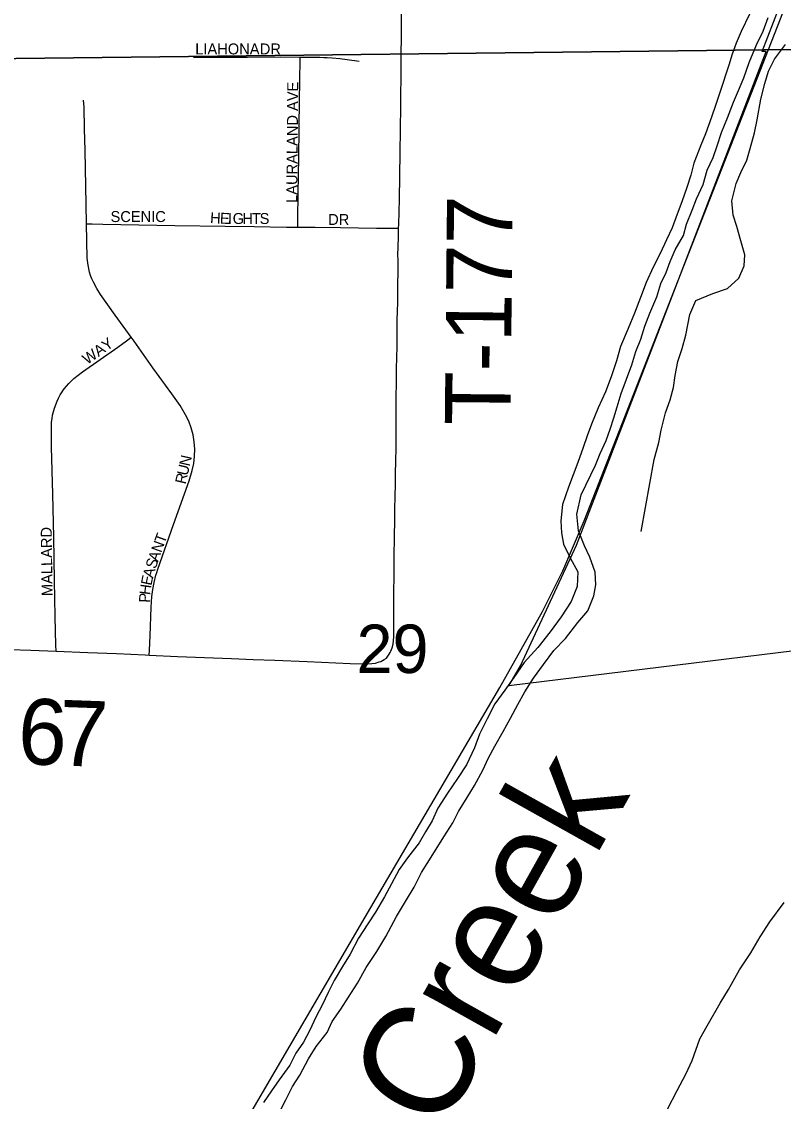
# Model space of a CAD drawing. Extents: x 1985906 to 2360102, y 891258 to 1222054.
# Drawn here: x 2115541 to 2119022, y 999280 to 1004211 of the extents above; entities that cross this region are included whole.
import ezdxf

# ---------------------------------------------------------------- set-up
doc = ezdxf.new("R2010")
doc.units = 0
for name, color, linetype in [('GM_X_Corporation', 7, 'Continuous'), ('GM_X_Major_River', 7, 'Continuous'), ('GM_X_Major_River_Text', 7, 'Continuous'), ('GM_X_Minor_River', 7, 'Continuous'), ('GM_X_Rail_Line', 7, 'Continuous'), ('GM_X_Section', 7, 'Continuous'), ('GM_X_Section_Text', 7, 'Continuous'), ('GM_X_Township_Road', 7, 'Continuous'), ('GM_X_Township_Road_Text', 7, 'Continuous'), ('GM_X_Township_Subdivision', 7, 'Continuous'), ('GM_X_Township_Subdivision_Text', 7, 'Continuous')]:
    doc.layers.add(name, color=color, linetype=linetype)

msp = doc.modelspace()

# ---------------------------------------------------------------- linework, layer by layer
at = {"layer": 'GM_X_Corporation'}
msp.add_lwpolyline([(2122444.4, 1008120.5), (2122462.9, 1003945.8), (2122470.6, 1002195.8), (2122479, 1001522.6), (2119832.1, 1001430.8), (2117767.1, 1001177.6), (2117820.1, 1001269.5), (2118077.2, 1001820.6), (2118943.1, 1004075), (2118925.2, 1004075), (2119028.6, 1004344.3)], dxfattribs=at)
at = {"layer": 'GM_X_Major_River'}
for points in [[(2118866.8, 1004244.8), (2118829.3, 1004166.5), (2118805.7, 1004112.2), (2118788.1, 1004062), (2118772.4, 1004011.8), (2118733.3, 1003891.4), (2118711.7, 1003827.2), (2118694.1, 1003775), (2118666.6, 1003698.7), (2118645, 1003646.4), (2118613.5, 1003564.1), (2118599.9, 1003509.9), (2118580.3, 1003453.7), (2118558.8, 1003387.5), (2118537.2, 1003331.3), (2118513.6, 1003269), (2118488, 1003214.8), (2118458.4, 1003152.4), (2118426.8, 1003090.1), (2118395.3, 1003019.8), (2118369.8, 1002951.5), (2118342.3, 1002879.2), (2118312.8, 1002808.9), (2118277.4, 1002726.6), (2118259.8, 1002662.4), (2118234.4, 1002588.1), (2118208.8, 1002519.8), (2118175.3, 1002447.5), (2118145.9, 1002373.2), (2118126.2, 1002318.9), (2118106.6, 1002266.7), (2118083.5, 1002197.6)], [(2118163.2, 1002185.3), (2118184.8, 1002239.3), (2118212.4, 1002297.6), (2118230, 1002349.8), (2118247.6, 1002402), (2118263.3, 1002452.1), (2118280.9, 1002512.3), (2118330, 1002642.9), (2118347.5, 1002705.1), (2118371.1, 1002761.3), (2118388.7, 1002819.5), (2118412.3, 1002879.8), (2118443.8, 1002954.1), (2118461.4, 1003014.3), (2118487, 1003064.6), (2118504.7, 1003114.8), (2118528.3, 1003169), (2118565.8, 1003233.4), (2118579.5, 1003285.5), (2118605, 1003349.8), (2118624.7, 1003402), (2118656.2, 1003466.3), (2118673.8, 1003532.5), (2118701.3, 1003590.8), (2118719, 1003643), (2118738.6, 1003705.2), (2118766.1, 1003771.5), (2118793.6, 1003843.8), (2118817.2, 1003896), (2118840.8, 1003954.3), (2118866.3, 1004024.6), (2118899.8, 1004104.9), (2118929.3, 1004167.2), (2118952.9, 1004229.5)], [(2118083.5, 1002197.6), (2118039.6, 1002085.2), (2118012.1, 1002004.9), (2118004.4, 1001930.7), (2118008.7, 1001876.7), (2118016.9, 1001824.6), (2118047.2, 1001762.6), (2118083.4, 1001698.6), (2118079.8, 1001630.5), (2118052.1, 1001562.2), (2118006.5, 1001491.9), (2117956.9, 1001423.5), (2117899.3, 1001353.1), (2117837.7, 1001284.7), (2117790.1, 1001216.3), (2117748.5, 1001158), (2117702.8, 1001095.7), (2117669.2, 1001027.4), (2117633.6, 1000957), (2117609.9, 1000894.8), (2117574.3, 1000816.5), (2117532.7, 1000754.2), (2117487.1, 1000687.8), (2117443.4, 1000619.5), (2117417.7, 1000561.2), (2117386, 1000511), (2117358.3, 1000460.8), (2117304.7, 1000392.4), (2117267, 1000338.1), (2117231.4, 1000273.8), (2117199.7, 1000213.5), (2117158.1, 1000143.2), (2117122.4, 1000090.9), (2117080.8, 1000024.6), (2117043.1, 999952.3), (2117007.5, 999896), (2116969.8, 999831.7), (2116942.1, 999777.4), (2116914.4, 999719.2), (2116886.7, 999666.9), (2116857.1, 999602.7), (2116829.3, 999550.4), (2116793.6, 999500.2), (2116765.9, 999445.9), (2116718.3, 999377.6), (2116682.6, 999327.3), (2116646.9, 999275)], [(2116721, 999233.3), (2116748.7, 999287.5), (2116778.4, 999347.8), (2116812.1, 999400.1), (2116851.7, 999474.4), (2116887.4, 999530.7), (2116937, 999595), (2116960.7, 999645.3), (2117000.4, 999701.6), (2117034.1, 999755.8), (2117075.7, 999820.2), (2117115.3, 999890.5), (2117164.9, 999964.9), (2117204.6, 1000033.2), (2117254.1, 1000123.6), (2117299.6, 1000200), (2117335.3, 1000258.2), (2117368.9, 1000324.5), (2117412.5, 1000394.9), (2117470, 1000487.3), (2117511.7, 1000551.7), (2117537.4, 1000603.9), (2117577, 1000668.2), (2117610.7, 1000722.5), (2117648.3, 1000792.8), (2117674, 1000849), (2117703.8, 1000901.3), (2117741.4, 1000969.6), (2117775, 1001029.9), (2117808.7, 1001092.1), (2117840.4, 1001150.4), (2117880, 1001212.7), (2117925.7, 1001275.1), (2117973.3, 1001339.4), (2118027, 1001393.8), (2118082.6, 1001466.2), (2118128.2, 1001520.5), (2118155.9, 1001588.8), (2118165.6, 1001638.9), (2118161.3, 1001697), (2118137.1, 1001765), (2118112.8, 1001817), (2118086.5, 1001885), (2118078.2, 1001961.1), (2118097.7, 1002049.4), (2118163.2, 1002185.3)]]:
    msp.add_lwpolyline(points, dxfattribs=at)
at = {"layer": 'GM_X_Minor_River'}
for points in [[(2118372.2, 1001882.4), (2118430.9, 1002211.1), (2118452.4, 1002289.4), (2118464, 1002345.5), (2118483.4, 1002423.8), (2118505, 1002484), (2118520.6, 1002540.2), (2118528.3, 1002594.3), (2118539.8, 1002658.5), (2118559.4, 1002718.7), (2118577, 1002778.9), (2118594.3, 1002873.1), (2118621.9, 1002937.4), (2118699.6, 1002970), (2118767.5, 1002992.6), (2118819.1, 1003039), (2118842.7, 1003095.3), (2118846.4, 1003145.4), (2118828, 1003209.3), (2118809.5, 1003275.2), (2118793.1, 1003327.2), (2118786.7, 1003393.2), (2118806.2, 1003471.4), (2118827.8, 1003521.7), (2118855.4, 1003577.9), (2118871, 1003632.1), (2118890.5, 1003702.4), (2118902.1, 1003762.5), (2118919.5, 1003856.8), (2118937, 1003929), (2118954.6, 1003985.2), (2118982.2, 1004039.5), (2119031.7, 1004105.9)], [(2118492.7, 999243.7), (2118536.2, 999330.1), (2118577.8, 999406.4), (2118605.5, 999466.7), (2118640.9, 999565), (2118674.6, 999625.3), (2118734, 999727.8), (2118771.7, 999790.1), (2118821.2, 999880.5), (2118872.8, 999958.9), (2118916.4, 1000031.3), (2118960, 1000099.6), (2119025.5, 1000188.1)]]:
    msp.add_lwpolyline(points, dxfattribs=at)
at = {"layer": 'GM_X_Rail_Line'}
msp.add_lwpolyline([(2107918.1, 987312.2), (2109027.9, 988781.7), (2115283.8, 997068.6), (2115370.8, 997187.7), (2115464.4, 997326.6), (2115566.7, 997483.2), (2115705.7, 997719.2), (2115857.7, 997978.8), (2116209.4, 998579), (2117111.6, 1000121.6), (2117725.7, 1001170), (2117921.6, 1001517.2), (2118014.1, 1001702.3), (2118112.4, 1001931.1), (2118994.8, 1004188.6), (2119493.5, 1005469.5), (2119807.1, 1006232.8), (2120298.3, 1007490.8), (2121825.6, 1011363.7)], dxfattribs=at)
at = {"layer": 'GM_X_Section'}
for points in [[(2119862.8, 1009456.5), (2119854.2, 1004093.4), (2114593.4, 1004032.5), (2114523.8, 1009415.2)], [(2114593.4, 1004032.5), (2119854.2, 1004093.4), (2119853.9, 1002528.5), (2119928.2, 998880.6), (2117651.8, 998728.2), (2114628.3, 998675.3)]]:
    msp.add_lwpolyline(points, close=True, dxfattribs=at)
at = {"layer": 'GM_X_Township_Road'}
for points in [[(2117263.9, 1003267.4), (2117264.3, 1003284.8), (2117267.4, 1003399.5), (2117271, 1003612.4), (2117273.2, 1003825.1), (2117274.2, 1003874.5), (2117274.7, 1003956.5), (2117275, 1004038.4), (2117275.4, 1004071), (2117276, 1004086.5), (2117276.2, 1004116.2), (2117276.3, 1004167.3), (2117276.5, 1004206.3), (2117276.6, 1004244.5)], [(2117207.7, 1001304.4), (2117215.2, 1001313.1), (2117220.9, 1001321.4), (2117225.1, 1001329.7), (2117228.6, 1001335.9), (2117234.5, 1001351.7), (2117238.2, 1001368.1), (2117240.4, 1001384.7), (2117241.4, 1001401.4), (2117241.5, 1001434.7), (2117241.5, 1001495.5), (2117241.6, 1001525.9), (2117241.6, 1001565.9), (2117242.3, 1001618), (2117243, 1001665.7), (2117243.5, 1001728.2), (2117243.8, 1001770.8), (2117245.3, 1001854.1), (2117246.9, 1001939.7), (2117247.2, 1001988.7), (2117248.5, 1002037.7), (2117249, 1002103.2), (2117249.3, 1002152.3), (2117251.4, 1002199.7), (2117251.7, 1002224), (2117252, 1002245.2), (2117252, 1002308.7), (2117252.3, 1002472.6), (2117252.8, 1002488.8), (2117253.8, 1002570.6), (2117254.6, 1002632.1), (2117255.1, 1002668.7), (2117256.5, 1002733.7), (2117256.8, 1002769.3), (2117257.1, 1002808.4), (2117257.4, 1002844.8), (2117258.7, 1002891.7), (2117259.7, 1002924.7), (2117260.9, 1002966.4), (2117261.2, 1003113.2), (2117260.9, 1003153), (2117261.4, 1003173.9), (2117263.1, 1003235.9), (2117263.9, 1003267.4)], [(2114619.7, 1001378.6), (2114859.4, 1001367.9), (2115089.1, 1001358.9), (2115222.4, 1001353.4), (2115294.5, 1001350.6), (2115363.8, 1001347.9), (2115487.2, 1001343.3), (2115583.5, 1001339.7), (2115698.5, 1001335.4)], [(2115698.5, 1001335.4), (2115843.7, 1001330), (2115974.9, 1001324.6), (2116106.2, 1001319), (2116123.5, 1001318.2)], [(2116123.5, 1001318.2), (2116253.9, 1001312), (2116500.3, 1001301.6), (2116598.9, 1001298.4), (2116697.4, 1001294.8), (2116845.2, 1001289.1), (2117042, 1001279.3), (2117108.2, 1001277.3), (2117141.3, 1001278.9), (2117158, 1001281.6), (2117174.3, 1001286.4), (2117182, 1001289.2), (2117190, 1001293.1), (2117197.6, 1001297.5), (2117207.7, 1001304.4)]]:
    msp.add_lwpolyline(points, dxfattribs=at)
at = {"layer": 'GM_X_Township_Subdivision'}
for points in [[(2116326.4, 1004047), (2116425.3, 1004049.1), (2116573.6, 1004048.8), (2116721.9, 1004050.4), (2116813.7, 1004048.8)], [(2116803, 1003272.5), (2116803.5, 1003310.4), (2116805.2, 1003426), (2116808, 1003591.1), (2116810.7, 1003855.4), (2116812.5, 1003935.4), (2116813, 1003976), (2116813.5, 1004006.2), (2116813.7, 1004048.8)], [(2116813.7, 1004048.8), (2116876.2, 1004049.1), (2116903.2, 1004048.3), (2116922.7, 1004047.7), (2116938, 1004046.6), (2116959.5, 1004045.1), (2116994.6, 1004041.8), (2117072.7, 1004031.9), (2117083.9, 1004029.8)], [(2115837.6, 1003287), (2115835.9, 1003377.2), (2115830.9, 1003623), (2115828.2, 1003721.3), (2115826.2, 1003819.6), (2115824.4, 1003852.4)], [(2115837.6, 1003287), (2115862.7, 1003286.8), (2115912, 1003286.5), (2116240.8, 1003280.1), (2116471.2, 1003277), (2116602.9, 1003275.8), (2116751, 1003272.9), (2116803, 1003272.5)], [(2116041.5, 1002769.6), (2115968.7, 1002870.8), (2115902, 1002964.2), (2115884.4, 1002991.9), (2115868.7, 1003020.7), (2115861.8, 1003035.6), (2115855.9, 1003050.9), (2115851.2, 1003066.6), (2115844.3, 1003098.7), (2115840.6, 1003131.2), (2115837.6, 1003287)], [(2116803, 1003272.5), (2116882.7, 1003271.8), (2116998, 1003270.1), (2117080.2, 1003268.7), (2117162.4, 1003267.2), (2117211.4, 1003267.2), (2117245.8, 1003267.3), (2117263.9, 1003267.4)], [(2115698.5, 1001335.4), (2115697.6, 1001363.3), (2115693.8, 1001494.3), (2115690.7, 1001658.8), (2115687.6, 1001856), (2115682.9, 1002053.1), (2115677.4, 1002266.8), (2115676.7, 1002332.5), (2115678.2, 1002381.8), (2115679.8, 1002398.2), (2115682.6, 1002414.3), (2115691.4, 1002446), (2115702.6, 1002476.9), (2115709.4, 1002491.8), (2115717.2, 1002506.2), (2115735.2, 1002533.7), (2115745.3, 1002546.6), (2115756.2, 1002558.9), (2115780.1, 1002581.3), (2115818.9, 1002611.4), (2115979.9, 1002724.4), (2116019.6, 1002753.5), (2116041.5, 1002769.6)], [(2116123.5, 1001318.2), (2116124.6, 1001340.5), (2116127.9, 1001405.6), (2116132.6, 1001536.4), (2116136.2, 1001585.3), (2116140.1, 1001617.7), (2116146.1, 1001649.9), (2116154.7, 1001682.2), (2116158.7, 1001695.3), (2116163.4, 1001710.8), (2116234.6, 1001913.7), (2116306, 1002114.2), (2116320.5, 1002161.3), (2116327.7, 1002193.2), (2116331.5, 1002225.8), (2116332.3, 1002258.5), (2116330.1, 1002291.2), (2116324.6, 1002323.6), (2116316.2, 1002355.2), (2116304.8, 1002386), (2116290.5, 1002415.5), (2116265.3, 1002457.7), (2116227.7, 1002511.5), (2116140.3, 1002630.4), (2116055, 1002750.9), (2116041.5, 1002769.6)]]:
    msp.add_lwpolyline(points, dxfattribs=at)

# ---------------------------------------------------------------- texts
at = {"layer": 'GM_X_Major_River_Text'}
msp.add_text('Creek', height=500.14, rotation=60.7664, dxfattribs=at).set_placement((2117452.1, 999122.8))
at = {"layer": 'GM_X_Section_Text'}
msp.add_text('29', height=221, rotation=0, dxfattribs=at).set_placement((2117071.5, 1001236.1))
at = {"layer": 'GM_X_Township_Road_Text'}
for s, rotation, p in [('T-177', 89.4378, (2117774.8, 1002366.7)), ('6', 357.4243, (2115519.2, 1000822.6)), ('7', 357.9692, (2115706.9, 1000814.2))]:
    msp.add_text(s, height=300, rotation=rotation, dxfattribs=at).set_placement(p)
at = {"layer": 'GM_X_Township_Subdivision_Text'}
for s, rotation, p in [('LIAHONA', 0, (2116334.5, 1004061.2)), ('DR', 0, (2116629.3, 1004061.1)), ('LAURALAND AVE', 89.5141, (2116800.3, 1003382.8)), ('SCENIC', 0, (2115947.3, 1003295.6)), ('H', 356.5116, (2116401.1, 1003291.1)), ('E', 357.7439, (2116446.2, 1003288.4)), ('I', 359.5306, (2116483.1, 1003287)), ('G', 359.9645, (2116505.5, 1003286.8)), ('H', 359.9929, (2116549.5, 1003286.7)), ('T', 359.9956, (2116593.5, 1003286.7)), ('S', 359.9956, (2116628.7, 1003286.7)), ('DR', 0, (2116941.7, 1003282.3)), ('WAY', 35.1352, (2115840.7, 1002642.6)), ('N', 77.1285, (2116308.9, 1002177.5)), ('R', 77.0418, (2116290.2, 1002095.9)), ('U', 77.0481, (2116299.1, 1002134.5)), ('MALLARD', 90.8299, (2115682.7, 1001587.6)), ('T', 70.1532, (2116193.8, 1001824.2)), ('N', 70.1411, (2116178.9, 1001782.8)), ('S', 71.1806, (2116152.8, 1001708.3)), ('A', 70.3278, (2116164.1, 1001741.4)), ('A', 74.0576, (2116140.9, 1001666.6)), ('E', 78.3766, (2116134, 1001633.1)), ('H', 82.5483, (2116128.5, 1001590.4)), ('P', 87.5816, (2116127.1, 1001556.4))]:
    msp.add_text(s, height=50, rotation=rotation, dxfattribs=at).set_placement(p)

doc.saveas('drawing.dxf')
